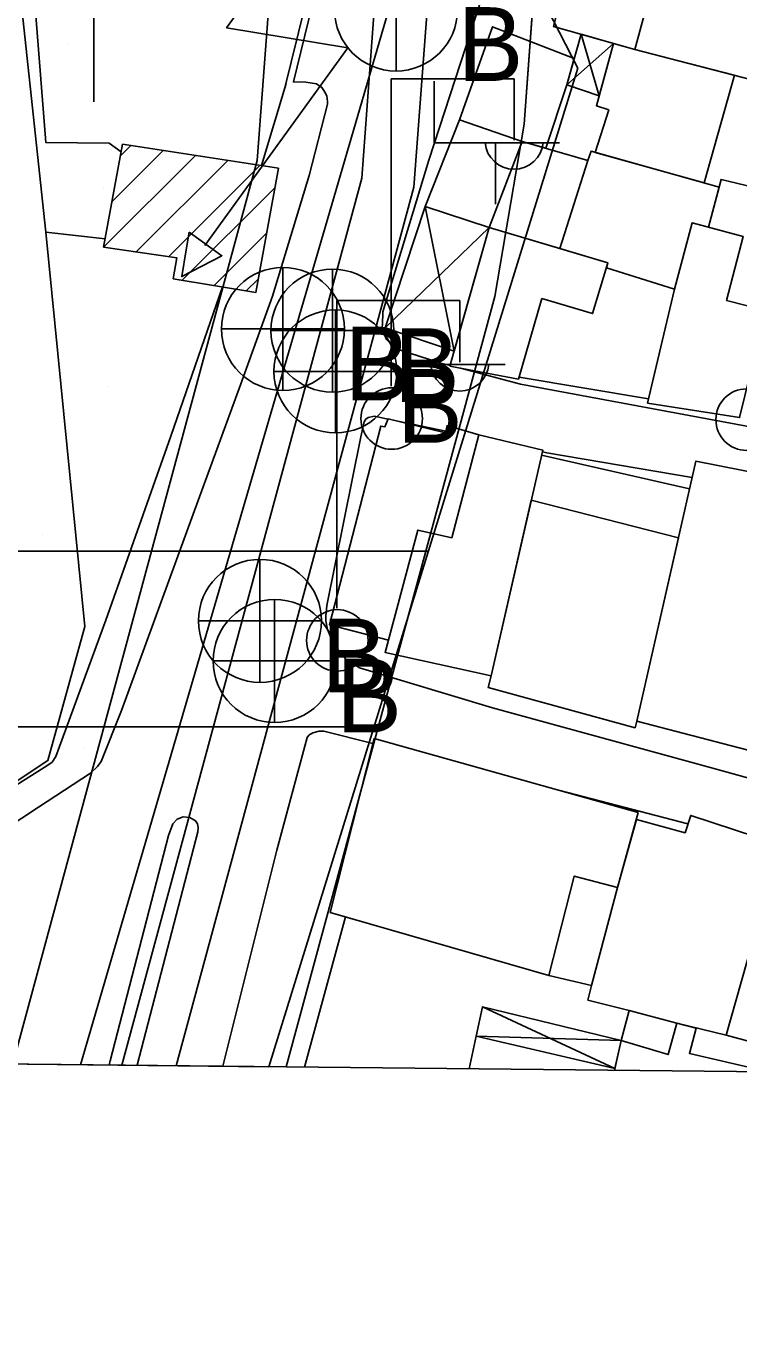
# Model space of a CAD drawing. Extents: x 417997 to 421451, y 4451742 to 4455216.
# Drawn here: x 419778.9 to 419819.4, y 4452223.3 to 4452297.8 of the extents above; entities that cross this region are included whole.
import ezdxf

# ---------------------------------------------------------------- set-up
doc = ezdxf.new("R2010")
doc.units = 0
for name, color, linetype in [('ADAKENARI', 7, 'Continuous'), ('B_Betonzemin', 7, 'Continuous'), ('B_Kapi', 7, 'Continuous'), ('B_Mesken', 7, 'Continuous'), ('B_Sundurma', 7, 'Continuous'), ('B_Teras', 7, 'Continuous'), ('B_Trafo', 7, 'Continuous'), ('Default', 7, 'Continuous'), ('KALDIRIM', 7, 'Continuous'), ('PAFTALAMA', 7, 'Continuous'), ('PL_AYA_REKREASYON_AL', 7, 'Continuous'), ('PL_T_TURIZM_TA', 7, 'Continuous'), ('S_Cesme', 7, 'Continuous'), ('S_Elektrik_Diregi', 7, 'Continuous'), ('S_Otopark', 7, 'Continuous'), ('S_Rogar_Kapagi_Buski', 7, 'Continuous'), ('S_Serare', 7, 'Continuous'), ('Sinir_Duvar_tek_tarafa_ait', 7, 'Continuous'), ('Sinir_Parmaklik_bir_taraf', 7, 'Continuous'), ('SIT_TR_KULTUR', 7, 'Continuous'), ('SN_3_DERECE_KAYNAK_KORUMA', 7, 'Continuous'), ('SN_KENTSEL_DONUSUM', 7, 'Continuous'), ('SN_KULTUR_REKREASYON', 7, 'Continuous'), ('TR_PARKALANI', 7, 'Continuous'), ('Y_Lejant', 7, 'Continuous'), ('Yol_Kaldirim_kenari_bordurtasi', 7, 'Continuous'), ('Yol_Sose', 7, 'Continuous')]:
    doc.layers.add(name, color=color, linetype=linetype)

# ---------------------------------------------------------------- blocks, each defined once
blk = doc.blocks.new('POINT_DISPLAY')
at = {"layer": 'Default'}
blk.add_line((0, 0), (0, 0), dxfattribs=at)

msp = doc.modelspace()

# ---------------------------------------------------------------- linework, layer by layer
at = {"layer": 'ADAKENARI'}
for p, q in [((419795.226, 4452333.059), (419792.015, 4452290.134)), ((419795.226, 4452333.059), (419792.015, 4452290.134)), ((419807.203, 4452292.199), (419810.074, 4452331.589)), ((419807.203, 4452292.199), (419810.074, 4452331.589)), ((419805.532, 4452282.386), (419807.203, 4452292.199)), ((419805.532, 4452282.386), (419807.203, 4452292.199)), ((419792.015, 4452290.134), (419778.102, 4452238.709)), ((419792.015, 4452290.134), (419778.102, 4452238.709)), ((419793.654, 4452238.545), (419805.532, 4452282.386)), ((419793.654, 4452238.545), (419805.532, 4452282.386))]:
    msp.add_line(p, q, dxfattribs=at)
at = {"layer": 'B_Betonzemin'}
for points in [[(419784.269, 4452290.622), (419783.582, 4452291.107), (419779.975, 4452291.162), (419779.379, 4452298.848), (419782.462, 4452298.895), (419781.654, 4452308.208), (419781.008, 4452308.507), (419780.776, 4452311.547), (419781.546, 4452312.028), (419780.503, 4452325.267), (419782.865, 4452325.643)], [(419754.344, 4452238.959), (419763.936, 4452245.147), (419777.728, 4452254.211), (419780.102, 4452255.713), (419780.346, 4452255.893), (419780.544, 4452256.216), (419783.386, 4452263.976), (419787.1, 4452274.444), (419790.037, 4452282.934)]]:
    msp.add_lwpolyline(points, dxfattribs=at)
at = {"layer": 'B_Kapi'}
msp.add_lwpolyline([(419794.762, 4452299.034), (419793.54, 4452294.112)], dxfattribs=at)
at = {"layer": 'B_Mesken'}
for points in [[(419813.494, 4452296.456), (419808.871, 4452297.76), (419811.005, 4452306.135), (419813.181, 4452305.582), (419828.646, 4452302.034), (419826.382, 4452293.115)], [(419810.057, 4452295.929), (419809.631, 4452294.435), (419808.433, 4452290.826), (419807.1, 4452291.217), (419803.52, 4452292.448), (419805.397, 4452297.745)], [(419817.449, 4452288.854), (419811.244, 4452290.589), (419812.021, 4452293.008), (419811.315, 4452293.247), (419812.293, 4452296.795), (419813.494, 4452296.456), (419819.175, 4452294.983)], [(419807.1, 4452291.217), (419805.206, 4452286.318), (419801.57, 4452287.507), (419803.52, 4452292.448)], [(419810.834, 4452290.121), (419811.017, 4452290.652), (419818.296, 4452288.617), (419817.695, 4452286.329), (419816.765, 4452286.575), (419815.751, 4452282.804), (419811.881, 4452284.025), (419811.965, 4452284.308), (419811.965, 4452284.308), (419809.226, 4452285.122)], [(419817.695, 4452286.329), (419818.411, 4452289.052), (419822.61, 4452288.048), (419820.968, 4452281.6), (419819.464, 4452275.495), (419814.23, 4452276.32), (419815.751, 4452282.804), (419816.765, 4452286.575)], [(419811.881, 4452284.025), (419815.751, 4452282.804), (419814.281, 4452276.557), (419806.914, 4452277.791), (419806.886, 4452277.692), (419802.98, 4452278.415), (419805.206, 4452286.318), (419811.965, 4452284.308)], [(419799.477, 4452262.835), (419796.125, 4452263.708), (419799.046, 4452275.017), (419799.278, 4452274.972), (419799.46, 4452275.433), (419802.73, 4452274.623), (419802.817, 4452275.044), (419804.617, 4452274.524), (419808.261, 4452273.649), (419805.321, 4452260.801), (419799.289, 4452262.134)], [(419822.574, 4452255.893), (419823.591, 4452260.22), (419826.128, 4452271.206), (419816.97, 4452273.013), (419813.616, 4452258.213)], [(419813.616, 4452258.213), (419813.518, 4452257.846), (419805.149, 4452260.141), (419805.321, 4452260.801), (419807.608, 4452270.794), (419815.982, 4452268.651)], [(419813.701, 4452253.031), (419812.516, 4452248.762), (419811.029, 4452243.175), (419808.601, 4452243.742), (419796.172, 4452247.332), (419798.66, 4452257.225)], [(419813.59, 4452252.632), (419816.364, 4452251.872), (419816.689, 4452252.856), (419821.669, 4452251.22), (419820.453, 4452246.521), (419818.693, 4452240.341), (419815.889, 4452241.04), (419813.188, 4452241.751), (419810.835, 4452242.341), (419811.029, 4452243.175), (419812.516, 4452248.762)], [(419822.646, 4452239.279), (419818.693, 4452240.341), (419820.453, 4452246.521), (419821.669, 4452251.22), (419829.046, 4452249.155), (419826.533, 4452238.381)]]:
    msp.add_lwpolyline(points, close=True, dxfattribs=at)
for points in [[(419812.342, 4452238.346), (419812.726, 4452240.053), (419813.188, 4452241.751), (419815.889, 4452241.04), (419816.992, 4452240.753), (419816.614, 4452239.308), (419820.544, 4452238.397), (419820.511, 4452238.26)], [(419804.065, 4452238.434), (419804.463, 4452240.292), (419812.368, 4452238.459), (419812.342, 4452238.346)]]:
    msp.add_lwpolyline(points, dxfattribs=at)
at = {"layer": 'B_Sundurma'}
for p, q in [((419811.471, 4452293.815), (419810.452, 4452297.314)), ((419809.631, 4452294.435), (419812.293, 4452296.795)), ((419803.224, 4452279.282), (419801.57, 4452287.507)), ((419805.206, 4452286.318), (419799.284, 4452280.605)), ((419804.833, 4452241.963), (419812.368, 4452238.459)), ((419804.463, 4452240.292), (419812.726, 4452240.053))]:
    msp.add_line(p, q, dxfattribs=at)
for points in [[(419811.471, 4452293.815), (419809.631, 4452294.435), (419810.452, 4452297.314), (419812.293, 4452296.795)], [(419805.206, 4452286.318), (419803.224, 4452279.282), (419799.284, 4452280.605), (419801.57, 4452287.507)], [(419804.463, 4452240.292), (419804.833, 4452241.963), (419812.726, 4452240.053), (419812.368, 4452238.459)]]:
    msp.add_lwpolyline(points, close=True, dxfattribs=at)
at = {"layer": 'B_Teras'}
for points in [[(419813.494, 4452296.456), (419814.087, 4452298.608), (419812.202, 4452299.125), (419812.614, 4452300.569), (419811.833, 4452300.765), (419813.181, 4452305.582), (419828.646, 4452302.034), (419826.382, 4452293.115)], [(419809.226, 4452285.122), (419810.834, 4452290.121), (419807.1, 4452291.217), (419805.206, 4452286.318)], [(419806.886, 4452277.692), (419808.213, 4452282.269), (419811.102, 4452281.413), (419811.965, 4452284.308), (419805.206, 4452286.318), (419802.98, 4452278.415)], [(419814.281, 4452276.557), (419815.751, 4452282.804), (419816.765, 4452286.575), (419819.67, 4452285.809), (419818.723, 4452282.159), (419820.968, 4452281.6), (419819.464, 4452275.495), (419814.23, 4452276.32)], [(419799.289, 4452262.134), (419801.153, 4452269.095), (419803.081, 4452268.662), (419804.617, 4452274.524), (419808.261, 4452273.649), (419805.321, 4452260.801)], [(419808.601, 4452243.742), (419810.055, 4452249.402), (419812.516, 4452248.762), (419811.029, 4452243.175)], [(419812.726, 4452240.053), (419813.188, 4452241.751), (419815.889, 4452241.04), (419815.399, 4452239.239)]]:
    msp.add_lwpolyline(points, close=True, dxfattribs=at)
at = {"layer": 'B_Trafo'}
for p, q in [((419783.749, 4452287.797), (419786.653, 4452290.702)), ((419784.227, 4452290.397), (419784.815, 4452290.985)), ((419783.271, 4452285.198), (419788.492, 4452290.419)), ((419785.12, 4452284.926), (419790.33, 4452290.136)), ((419786.969, 4452284.654), (419792.168, 4452289.853)), ((419787.749, 4452283.313), (419793.015, 4452288.578)), ((419789.57, 4452283.012), (419792.546, 4452285.988)), ((419791.39, 4452282.711), (419792.077, 4452283.397))]:
    msp.add_line(p, q, dxfattribs=at)
msp.add_lwpolyline([(419783.271, 4452285.198), (419784.349, 4452291.057), (419793.217, 4452289.691), (419791.936, 4452282.62), (419787.233, 4452283.398), (419787.439, 4452284.585)], close=True, dxfattribs=at)
at = {"layer": 'KALDIRIM'}
for p, q in [((419797.956, 4452289.118), (419801.727, 4452339.531)), ((419797.956, 4452289.118), (419801.727, 4452339.531)), ((419800.926, 4452288.609), (419804.527, 4452336.749)), ((419800.926, 4452288.609), (419804.527, 4452336.749)), ((419800.926, 4452288.609), (419804.177, 4452332.06)), ((419800.926, 4452288.609), (419804.177, 4452332.06)), ((419784.3, 4452238.643), (419797.956, 4452289.118)), ((419784.3, 4452238.643), (419797.956, 4452289.118)), ((419784.3, 4452238.643), (419797.956, 4452289.118)), ((419784.3, 4452238.643), (419797.956, 4452289.118)), ((419787.399, 4452238.611), (419800.926, 4452288.609)), ((419787.399, 4452238.611), (419800.926, 4452288.609)), ((419787.399, 4452238.611), (419800.926, 4452288.609)), ((419787.399, 4452238.611), (419800.926, 4452288.609))]:
    msp.add_line(p, q, dxfattribs=at)
at = {"layer": 'PAFTALAMA'}
msp.add_line((419108.72, 4452245.779), (421237.47, 4452223.295), dxfattribs=at)
msp.add_line((419108.72, 4452245.779), (421237.47, 4452223.295), dxfattribs=at)
at = {"layer": 'PL_AYA_REKREASYON_AL'}
for p, q in [((419792.015, 4452290.134), (419795.226, 4452333.059)), ((419792.015, 4452290.134), (419795.226, 4452333.059)), ((419778.102, 4452238.709), (419792.015, 4452290.134)), ((419778.102, 4452238.709), (419792.015, 4452290.134))]:
    msp.add_line(p, q, dxfattribs=at)
at = {"layer": 'PL_T_TURIZM_TA'}
msp.add_line((419793.654, 4452238.545), (419883.582, 4452237.595), dxfattribs=at)
msp.add_line((419793.654, 4452238.545), (419883.582, 4452237.595), dxfattribs=at)
msp.add_lwpolyline([(419883.582, 4452237.595), (419886.662, 4452272.805), (419891.699, 4452330.38), (419883.275, 4452331.544), (419820.707, 4452340.193), (419810.074, 4452331.589), (419807.203, 4452292.199), (419805.532, 4452282.386), (419793.654, 4452238.545)], dxfattribs=at)
msp.add_lwpolyline([(419883.582, 4452237.595), (419886.662, 4452272.805), (419891.699, 4452330.38), (419883.275, 4452331.544), (419820.707, 4452340.193), (419810.074, 4452331.589), (419807.203, 4452292.199), (419805.532, 4452282.386), (419793.654, 4452238.545)], dxfattribs=at)
at = {"layer": 'S_Cesme'}
msp.add_lwpolyline([(419802.078, 4452294.637), (419802.078, 4452291.137), (419805.578, 4452291.137), (419805.578, 4452287.637)], dxfattribs=at)
at = {"layer": 'S_Elektrik_Diregi'}
for p, q in [((419799.629, 4452277.278), (419799.629, 4452294.778)), ((419799.629, 4452294.778), (419806.629, 4452294.778)), ((419806.629, 4452291.278), (419806.629, 4452294.778)), ((419803.969, 4452291.138), (419809.219, 4452291.138)), ((419796.536, 4452264.652), (419796.536, 4452282.152)), ((419796.536, 4452282.152), (419803.536, 4452282.152)), ((419803.536, 4452278.652), (419803.536, 4452282.152)), ((419800.876, 4452278.512), (419806.126, 4452278.512))]:
    msp.add_line(p, q, dxfattribs=at)
for centre in [(419799.665, 4452275.443), (419819.864, 4452275.38), (419796.572, 4452262.817)]:
    msp.add_circle(centre, 1.75, dxfattribs=at)
for centre in [(419806.63, 4452291.291), (419803.537, 4452278.665)]:
    msp.add_arc(centre, 1.658, 184.83843, 355.14641, dxfattribs=at)
at = {"layer": 'S_Otopark'}
msp.add_lwpolyline([(419782.705, 4452293.474), (419782.705, 4452303.975)], dxfattribs=at)
at = {"layer": 'S_Rogar_Kapagi_Buski'}
for p, q in [((419799.911, 4452302.221), (419799.911, 4452295.221)), ((419793.476, 4452284.04), (419793.476, 4452277.04)), ((419796.291, 4452283.945), (419796.291, 4452276.945)), ((419796.462, 4452281.626), (419796.462, 4452274.626)), ((419789.976, 4452280.54), (419796.976, 4452280.54)), ((419792.791, 4452280.445), (419799.791, 4452280.445)), ((419792.962, 4452278.126), (419799.962, 4452278.126)), ((419792.169, 4452267.426), (419792.169, 4452260.426)), ((419793.002, 4452265.146), (419793.002, 4452258.146)), ((419788.669, 4452263.926), (419795.669, 4452263.926)), ((419789.502, 4452261.646), (419796.502, 4452261.646))]:
    msp.add_line(p, q, dxfattribs=at)
for centre in [(419799.911, 4452298.721), (419793.476, 4452280.54), (419796.291, 4452280.445), (419796.462, 4452278.126), (419792.169, 4452263.926), (419793.002, 4452261.646)]:
    msp.add_circle(centre, 3.5, dxfattribs=at)
at = {"layer": 'S_Serare'}
msp.add_lwpolyline([(419798.486, 4452309.028), (419790.265, 4452297.685), (419797.172, 4452296.546), (419789.037, 4452285.295)], dxfattribs=at)
msp.add_lwpolyline([(419788.132, 4452286.047), (419790.005, 4452284.71), (419787.716, 4452283.526), (419787.967, 4452285.046)], close=True, dxfattribs=at)
at = {"layer": 'Sinir_Duvar_tek_tarafa_ait'}
for points in [[(419750.41, 4452345.627), (419766.073, 4452343.577), (419774.933, 4452332.645), (419775.204, 4452332.248), (419778.134, 4452303.213), (419779.974, 4452286.041), (419782.2, 4452263.616), (419780.1, 4452255.977), (419764.837, 4452245.85), (419754.314, 4452239.072), (419754.149, 4452238.961)], [(419783.359, 4452285.676), (419779.974, 4452286.041)], [(419808.193, 4452273.352), (419816.613, 4452271.438)], [(419794.7, 4452238.533), (419797.027, 4452247.085)]]:
    msp.add_lwpolyline(points, dxfattribs=at)
at = {"layer": 'Sinir_Parmaklik_bir_taraf'}
msp.add_lwpolyline([(419793.658, 4452294.503), (419792.255, 4452289.839)], dxfattribs=at)
at = {"layer": 'SIT_TR_KULTUR'}
for p, q in [((419108.957, 4452267.891), (419801.749, 4452267.891)), ((419108.957, 4452267.891), (419801.749, 4452267.891)), ((419108.85, 4452257.891), (419798.657, 4452257.891)), ((419108.85, 4452257.891), (419798.657, 4452257.891))]:
    msp.add_line(p, q, dxfattribs=at)
at = {"layer": 'SN_3_DERECE_KAYNAK_KORUMA'}
msp.add_line((419108.72, 4452245.779), (420357.813, 4452232.586), dxfattribs=at)
msp.add_line((419108.72, 4452245.779), (420357.813, 4452232.586), dxfattribs=at)
at = {"layer": 'SN_KENTSEL_DONUSUM'}
msp.add_line((419781.951, 4452238.668), (419801.953, 4452307.127), dxfattribs=at)
msp.add_line((419781.951, 4452238.668), (419801.953, 4452307.127), dxfattribs=at)
at = {"layer": 'SN_KULTUR_REKREASYON'}
for p, q in [((419810.252, 4452295.39), (419780.252, 4452353.89)), ((419810.252, 4452295.39), (419780.252, 4452353.89)), ((419792.678, 4452238.555), (419810.252, 4452295.39)), ((419792.678, 4452238.555), (419810.252, 4452295.39)), ((419108.72, 4452245.779), (419792.678, 4452238.555)), ((419108.72, 4452245.779), (419792.678, 4452238.555))]:
    msp.add_line(p, q, dxfattribs=at)
at = {"layer": 'Y_Lejant'}
msp.add_lwpolyline([(419138.442, 4455021.89), (421266.409, 4454999.402), (421237.471, 4452223.294), (419108.722, 4452245.778)], close=True, dxfattribs=at)
at = {"layer": 'Yol_Kaldirim_kenari_bordurtasi'}
msp.add_lwpolyline([(419761.56, 4452241.272), (419769.245, 4452246.425), (419775.684, 4452250.782), (419779.557, 4452253.318)], dxfattribs=at)
at = {"layer": 'Yol_Sose'}
for points in [[(419793.623, 4452339.282), (419796.048, 4452335.086), (419798.208, 4452326.67), (419798.257, 4452326.142), (419798.175, 4452325.642), (419797.988, 4452325.392), (419797.669, 4452325.038), (419797.496, 4452324.736), (419797.774, 4452311.092), (419797.215, 4452302.507), (419796.821, 4452300.715), (419796.659, 4452300.255), (419796.22, 4452299.664), (419795.133, 4452298.945), (419794.071, 4452294.6), (419794.77, 4452294.582)], [(419802.992, 4452278.458), (419802.465, 4452278.597), (419800.06, 4452279.381), (419799.727, 4452279.599), (419799.37, 4452279.939), (419799.249, 4452280.204), (419799.132, 4452280.671), (419799.135, 4452280.782), (419799.168, 4452281.51), (419801.786, 4452290.142), (419805.998, 4452303.069), (419807.751, 4452308.971), (419809.015, 4452313.44), (419809.163, 4452313.744), (419809.382, 4452313.902), (419809.532, 4452313.973), (419810.63, 4452313.975), (419812.377, 4452313.924), (419813.529, 4452313.734), (419813.751, 4452313.686)], [(419794.77, 4452294.582), (419795.39, 4452294.488), (419795.69, 4452294.287), (419795.759, 4452294.17), (419795.89, 4452293.967), (419795.964, 4452293.793), (419795.985, 4452293.675), (419796.013, 4452293.455), (419796.009, 4452293.335), (419794.971, 4452289.269), (419792.886, 4452282.411), (419791.066, 4452277.357), (419788.363, 4452270.001), (419784.283, 4452258.828), (419783.126, 4452255.927), (419782.912, 4452255.638), (419782.517, 4452255.265), (419779.557, 4452253.318)], [(419852.322, 4452269.412), (419838.203, 4452271.709), (419821.099, 4452274.79), (419807.002, 4452277.405), (419803.574, 4452278.305)], [(419844.852, 4452248.353), (419826.087, 4452253.29), (419817.86, 4452255.563), (419805.393, 4452258.982), (419797.835, 4452261.264), (419797.079, 4452261.72), (419796.713, 4452262.143), (419796.31, 4452262.719), (419796.009, 4452263.446), (419795.913, 4452263.927), (419795.908, 4452264.203), (419795.976, 4452264.811), (419797.914, 4452274.411), (419798.1, 4452275.253), (419798.189, 4452275.411), (419798.33, 4452275.502), (419798.689, 4452275.577), (419799.453, 4452275.415)], [(419800.015, 4452275.296), (419802.749, 4452274.716)], [(419808.239, 4452273.552), (419808.496, 4452273.498), (419816.762, 4452272.095)], [(419790.057, 4452238.582), (419793.136, 4452250.879), (419794.849, 4452257.293), (419794.95, 4452257.426), (419795.172, 4452257.555), (419795.532, 4452257.659), (419795.802, 4452257.649), (419798.591, 4452256.949)], [(419809.233, 4452254.277), (419816.528, 4452252.368)], [(419783.642, 4452238.897), (419786.964, 4452251.704), (419787.206, 4452252.372), (419787.447, 4452252.644), (419787.791, 4452252.783), (419788.179, 4452252.73), (419788.499, 4452252.543), (419788.607, 4452252.375), (419788.655, 4452252.164), (419788.627, 4452251.915), (419785.186, 4452238.633)], [(419783.576, 4452238.65), (419783.645, 4452238.906)]]:
    msp.add_lwpolyline(points, dxfattribs=at)

# ---------------------------------------------------------------- block references
at = {"layer": 'TR_PARKALANI', "xscale": 0.1, "yscale": 0.10000000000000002}
for p in [(419781.255, 4452296.768), (419781.255, 4452296.768), (419783.272, 4452288.54), (419783.272, 4452288.54), (419783.553, 4452277.239), (419783.553, 4452277.239), (419779.799, 4452268.843), (419779.799, 4452268.843), (419782.102, 4452256.675), (419782.102, 4452256.675)]:
    msp.add_blockref('POINT_DISPLAY', p, dxfattribs=at)

# ---------------------------------------------------------------- texts
at = {"layer": 'S_Rogar_Kapagi_Buski'}
for p in [(419803.411, 4452294.656), (419796.976, 4452276.476), (419799.791, 4452276.381), (419799.962, 4452274.062), (419795.669, 4452259.861), (419796.502, 4452257.581)]:
    msp.add_text('B', height=4.2, dxfattribs=at).set_placement(p)

doc.saveas('drawing.dxf')
